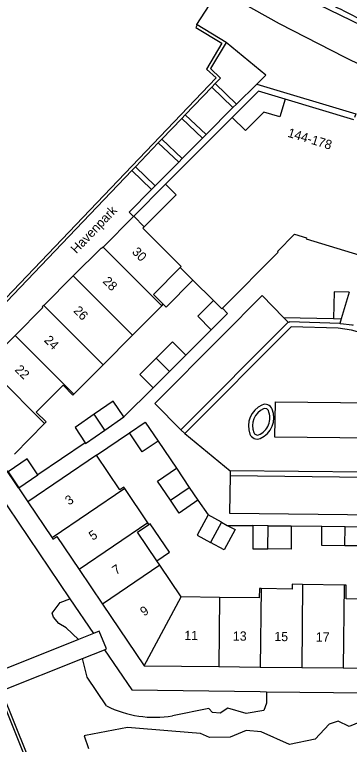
# Model space of a CAD drawing. Extents: x 194485 to 197793, y 468269 to 470822.
# Drawn here: x 194814.9 to 194858.4, y 469525.2 to 469620.1 of the extents above; entities that cross this region are included whole.
import ezdxf

# ---------------------------------------------------------------- set-up
doc = ezdxf.new("R2010")
doc.units = 0
for name, color, linetype in [('BGT grensvlak begroeid terreindeel', 7, 'Continuous'), ('BGT grensvlak begroeid terreindeel LR', 7, 'Continuous'), ('BGT grensvlak gebouwinstallatie plus 1', 7, 'Continuous'), ('BGT grensvlak onbegroeid terreindeel', 7, 'Continuous'), ('BGT grensvlak overbruggingsdeel plus 1', 7, 'Continuous'), ('BGT grensvlak pand op maaiveld', 7, 'Continuous'), ('BGT grensvlak pand op maaiveld LR', 7, 'Continuous'), ('BGT grensvlak scheiding', 7, 'Continuous'), ('BGT grensvlak wegdeel', 7, 'Continuous'), ('BGT tekst huisnummerreeks', 7, 'Continuous'), ('BGT tekst openbare ruimte label terrein', 7, 'Continuous')]:
    doc.layers.add(name, color=color, linetype=linetype)

msp = doc.modelspace()

# ---------------------------------------------------------------- linework, layer by layer
at = {"layer": 'BGT grensvlak begroeid terreindeel'}
for points in [[(194823.193, 469538.833), (194821.571, 469540.323), (194820.64, 469540.886), (194819.955, 469541.737), (194819.771, 469542.246), (194820.803, 469543.645), (194822.08, 469544.119)], [(194826.849, 469530.187), (194824.318, 469533.928), (194823.735, 469536.36)], [(194847.656, 469532.03), (194847.655, 469530.523), (194847.298, 469529.571), (194845.029, 469529.188), (194842.623, 469529.886), (194841.647, 469529.25), (194840.636, 469529.317), (194840.169, 469529.857), (194835.428, 469528.914)]]:
    msp.add_lwpolyline(points, dxfattribs=at)
msp.add_arc((194833.064, 469542.529), 13.818, 243.27015, 279.84929, dxfattribs=at)
at = {"layer": 'BGT grensvlak begroeid terreindeel LR'}
msp.add_arc((194938.674, 469780.461), 175.43, 235.78697, 254.11917, dxfattribs=at)
at = {"layer": 'BGT grensvlak gebouwinstallatie plus 1'}
msp.add_line((194834.526, 469597.994), (194830.393, 469593.842), dxfattribs=at)
for points in [[(194850.088, 469609.068), (194846.634, 469610.1), (194843.189, 469606.689)], [(194834.22, 469582.406), (194834.597, 469582.033), (194838.073, 469585.548)], [(194833.384, 469549.056), (194835.023, 469550.165), (194832.512, 469553.877), (194832.368, 469553.778)]]:
    msp.add_lwpolyline(points, dxfattribs=at)
at = {"layer": 'BGT grensvlak onbegroeid terreindeel'}
msp.add_lwpolyline([(194864.485, 469529.176), (194863.804, 469529.189), (194861.36, 469528.724), (194858.399, 469527.491), (194856.964, 469528.218), (194855.797, 469527.821), (194854.003, 469525.878), (194850.669, 469525.166), (194846.976, 469526.81), (194845.025, 469526.99), (194842.913, 469526.136), (194840.22, 469526.064), (194839.076, 469526.618), (194835.334, 469526.883), (194829.571, 469527.372), (194824.089, 469526.345), (194823.934, 469526.311), (194824.506, 469524.67)], dxfattribs=at)
at = {"layer": 'BGT grensvlak overbruggingsdeel plus 1'}
for p, q in [((194825.133, 469539.607), (194823.193, 469538.833)), ((194823.193, 469538.833), (194811.908, 469534.331)), ((194823.735, 469536.36), (194826.578, 469537.488)), ((194812.809, 469532.023), (194823.735, 469536.36))]:
    msp.add_line(p, q, dxfattribs=at)
msp.add_lwpolyline([(194826.578, 469537.488), (194826.837, 469537.591), (194825.896, 469539.911), (194825.133, 469539.607)], dxfattribs=at)
at = {"layer": 'BGT grensvlak pand op maaiveld'}
for p, q in [((194859.003, 469606.368), (194850.088, 469609.068)), ((194843.189, 469606.689), (194834.526, 469597.994)), ((194830.373, 469593.822), (194826.393, 469589.826)), ((194830.393, 469593.842), (194830.373, 469593.822)), ((194831.754, 469592.487), (194830.393, 469593.842)), ((194836.429, 469587.175), (194838.073, 469585.548)), ((194822.506, 469586.076), (194818.691, 469582.254)), ((194838.073, 469585.548), (194840.758, 469582.893)), ((194830.219, 469578.378), (194834.024, 469582.209)), ((194834.024, 469582.209), (194834.22, 469582.406)), ((194814.957, 469578.351), (194811.143, 469574.529)), ((194826.413, 469574.547), (194830.219, 469578.378)), ((194835.022, 469573.645), (194837.142, 469575.769)), ((194822.608, 469570.716), (194826.413, 469574.547)), ((194832.901, 469571.52), (194835.022, 469573.645)), ((194826.621, 469566.035), (194829.114, 469567.751)), ((194814.85, 469562.927), (194818.781, 469566.906)), ((194825.539, 469562.786), (194816.607, 469556.737)), ((194835.939, 469561.083), (194837.609, 469558.591)), ((194814.031, 469560.613), (194815.419, 469558.554)), ((194815.419, 469558.554), (194817.884, 469560.23)), ((194832.237, 469553.971), (194829.204, 469558.438)), ((194837.609, 469558.591), (194838.717, 469556.938)), ((194816.607, 469556.737), (194819.758, 469552.047)), ((194841.811, 469554.059), (194840.06, 469555.018)), ((194841.811, 469554.059), (194842.54, 469553.66)), ((194832.368, 469553.778), (194832.237, 469553.971)), ((194847.876, 469553.605), (194845.888, 469553.622)), ((194847.876, 469553.605), (194850.876, 469553.579)), ((194854.875, 469553.548), (194857.871, 469553.509)), ((194857.871, 469553.509), (194860.866, 469553.47)), ((194833.769, 469548.488), (194833.384, 469549.056)), ((194836.568, 469544.352), (194833.769, 469548.488)), ((194823.272, 469547.904), (194826.298, 469543.432)), ((194857.757, 469545.902), (194852.358, 469545.978)), ((194841.538, 469544.294), (194836.568, 469544.352)), ((194826.298, 469543.432), (194831.725, 469535.412)), ((194831.725, 469535.412), (194841.435, 469535.301)), ((194841.435, 469535.301), (194846.835, 469535.239)), ((194846.835, 469535.239), (194852.234, 469535.177)), ((194852.234, 469535.177), (194857.634, 469535.115)), ((194857.634, 469535.115), (194863.033, 469535.053))]:
    msp.add_line(p, q, dxfattribs=at)
for points in [[(194850.088, 469609.068), (194849.388, 469606.754), (194847.304, 469607.384), (194844.922, 469604.976), (194843.189, 469606.689)], [(194834.526, 469597.994), (194835.887, 469596.639), (194831.754, 469592.487)], [(194841.914, 469581.875), (194849.169, 469589.172), (194849.068, 469589.277), (194851.302, 469591.505), (194852.859, 469591.047), (194852.817, 469590.903), (194862.81, 469587.891)], [(194826.393, 469589.826), (194826.203, 469589.635), (194826.13, 469589.707), (194822.506, 469586.076)], [(194834.22, 469582.406), (194832.952, 469583.66), (194836.429, 469587.175)], [(194840.758, 469582.893), (194838.74, 469580.848), (194840.474, 469579.086)], [(194818.691, 469582.254), (194818.49, 469582.053), (194818.571, 469581.973), (194814.957, 469578.351)], [(194840.474, 469579.086), (194842.578, 469581.218), (194841.914, 469581.875)], [(194837.142, 469575.769), (194835.408, 469577.531), (194833.288, 469575.407)], [(194833.288, 469575.407), (194831.167, 469573.282), (194832.901, 469571.52)], [(194818.781, 469566.906), (194818.972, 469567.099), (194817.703, 469568.364), (194821.185, 469571.862), (194822.473, 469570.58), (194822.608, 469570.716)], [(194829.114, 469567.751), (194827.718, 469569.805), (194825.231, 469568.093)], [(194825.231, 469568.093), (194822.744, 469566.381), (194824.084, 469564.382)], [(194829.814, 469565.698), (194831.87, 469567.095), (194833.541, 469564.614)], [(194824.084, 469564.382), (194824.127, 469564.318), (194826.621, 469566.035)], [(194833.541, 469564.614), (194831.485, 469563.217), (194829.814, 469565.698)], [(194829.204, 469558.438), (194829.073, 469558.631), (194828.579, 469558.297), (194825.539, 469562.786)], [(194817.884, 469560.23), (194816.501, 469562.293), (194814.031, 469560.613)], [(194835.147, 469556.941), (194833.496, 469559.404), (194835.939, 469561.083)], [(194838.717, 469556.938), (194836.274, 469555.259), (194835.147, 469556.941)], [(194840.06, 469555.018), (194838.629, 469552.404), (194840.38, 469551.445)], [(194833.384, 469549.056), (194830.881, 469552.757), (194832.368, 469553.778)], [(194842.54, 469553.66), (194843.561, 469553.101), (194842.13, 469550.487), (194840.38, 469551.445)], [(194845.888, 469553.622), (194845.865, 469550.623), (194847.851, 469550.606)], [(194850.876, 469553.579), (194850.853, 469550.58), (194847.851, 469550.606)], [(194857.843, 469551.016), (194854.847, 469551.055), (194854.875, 469553.548)], [(194860.866, 469553.47), (194860.838, 469550.977), (194857.843, 469551.016)], [(194819.758, 469552.047), (194819.873, 469551.876), (194820.368, 469552.195), (194823.272, 469547.904)], [(194852.358, 469545.978), (194850.987, 469545.998), (194850.978, 469545.382), (194846.952, 469545.434)], [(194863.157, 469545.835), (194862.933, 469545.838), (194862.906, 469544.042), (194858.007, 469544.091), (194858.007, 469545.898), (194857.757, 469545.902)], [(194846.952, 469545.434), (194846.741, 469545.437), (194846.712, 469544.234), (194841.538, 469544.294)]]:
    msp.add_lwpolyline(points, dxfattribs=at)
at = {"layer": 'BGT grensvlak pand op maaiveld LR'}
for p, q in [((194826.393, 469589.826), (194834.024, 469582.209)), ((194822.506, 469586.076), (194830.219, 469578.378)), ((194818.691, 469582.254), (194826.413, 469574.547)), ((194814.957, 469578.351), (194822.608, 469570.716)), ((194835.022, 469573.645), (194833.288, 469575.407)), ((194811.143, 469574.529), (194818.781, 469566.906)), ((194826.621, 469566.035), (194825.231, 469568.093)), ((194829.204, 469558.438), (194819.758, 469552.047)), ((194835.147, 469556.941), (194837.609, 469558.591)), ((194841.811, 469554.059), (194840.38, 469551.445)), ((194832.237, 469553.971), (194823.272, 469547.904)), ((194847.851, 469550.606), (194847.876, 469553.605)), ((194857.843, 469551.016), (194857.871, 469553.509)), ((194833.769, 469548.488), (194826.298, 469543.432)), ((194852.358, 469545.978), (194852.234, 469535.177)), ((194857.757, 469545.902), (194857.634, 469535.115)), ((194846.952, 469545.434), (194846.835, 469535.239)), ((194831.725, 469535.412), (194836.568, 469544.352)), ((194841.538, 469544.294), (194841.435, 469535.301))]:
    msp.add_line(p, q, dxfattribs=at)
for points in [[(194836.429, 469587.175), (194836.56, 469587.308), (194831.563, 469592.295), (194831.754, 469592.487)], [(194840.758, 469582.893), (194841.851, 469581.811), (194841.914, 469581.875)]]:
    msp.add_lwpolyline(points, dxfattribs=at)
at = {"layer": 'BGT grensvlak scheiding'}
for p, q in [((194842.414, 469616.446), (194838.642, 469618.732)), ((194840.979, 469611.104), (194840.526, 469610.625)), ((194843.749, 469608.422), (194846.382, 469611.036)), ((194840.526, 469610.625), (194837.075, 469607.012)), ((194843.295, 469607.965), (194843.749, 469608.422)), ((194839.811, 469604.466), (194843.295, 469607.965)), ((194836.623, 469606.56), (194834.032, 469603.849)), ((194837.075, 469607.012), (194836.623, 469606.56)), ((194839.35, 469603.998), (194839.811, 469604.466)), ((194834.032, 469603.849), (194833.581, 469603.374)), ((194836.692, 469601.33), (194839.35, 469603.998)), ((194833.581, 469603.374), (194830.597, 469600.265)), ((194833.177, 469597.794), (194836.234, 469600.868)), ((194836.234, 469600.868), (194836.692, 469601.33)), ((194830.597, 469600.265), (194830.137, 469599.78)), ((194832.71, 469597.336), (194833.177, 469597.794))]:
    msp.add_line(p, q, dxfattribs=at)
for points in [[(194838.642, 469618.732), (194838.46, 469618.401), (194841.861, 469616.34), (194839.849, 469612.966), (194841.098, 469611.832), (194800.946, 469569.863), (194801.731, 469568.451)], [(194842.414, 469616.446), (194840.367, 469613.044), (194841.668, 469611.813), (194840.979, 469611.104)], [(194846.382, 469611.036), (194859.273, 469607.169), (194859.102, 469606.66)], [(194803.062, 469571.505), (194817.424, 469586.499), (194830.137, 469599.78)], [(194830.373, 469593.822), (194829.791, 469594.391), (194832.71, 469597.336)], [(194808.402, 469544.028), (194813.167, 469532.11), (194822.891, 469507.949), (194823.111, 469507.354), (194828.346, 469494.356), (194829.297, 469491.931), (194842.241, 469459.762), (194843.193, 469457.323), (194846.06, 469450.233), (194846.279, 469449.635), (194849.21, 469442.337)], [(194828.029, 469494.171), (194828.009, 469494.221), (194822.775, 469507.204), (194822.548, 469507.812), (194812.834, 469531.96), (194812.809, 469532.023)]]:
    msp.add_lwpolyline(points, dxfattribs=at)
for centre, radius, start, end in [((194848.241, 469566.609), 2.942, 113.69151, 201.50086), ((194847.484, 469568.413), 0.986, 21.52203, 115.55346), ((194848.245, 469566.606), 2.407, 113.75245, 201.56756), ((194845.705, 469567.617), 2.391, 292.8016, 23.63307), ((194845.644, 469567.675), 2.969, 293.58186, 21.74388), ((194847.477, 469568.403), 0.453, 22.41779, 116.4499), ((194846.448, 469565.886), 1.008, 200.63689, 292.39438), ((194846.509, 469565.954), 0.555, 204.82886, 282.77559)]:
    msp.add_arc(centre, radius, start, end, dxfattribs=at)
at = {"layer": 'BGT grensvlak wegdeel'}
for p, q in [((194840.139, 469621.26), (194838.543, 469618.792)), ((194838.642, 469618.732), (194838.543, 469618.792)), ((194847.549, 469612.185), (194842.414, 469616.446)), ((194846.382, 469611.036), (194847.549, 469612.185)), ((194843.749, 469608.422), (194840.979, 469611.104)), ((194843.295, 469607.965), (194840.526, 469610.625)), ((194839.35, 469603.998), (194836.623, 469606.56)), ((194839.811, 469604.466), (194837.075, 469607.012)), ((194836.692, 469601.33), (194834.032, 469603.849)), ((194836.234, 469600.868), (194833.581, 469603.374)), ((194832.71, 469597.336), (194830.137, 469599.78)), ((194833.177, 469597.794), (194830.597, 469600.265)), ((194858.426, 469583.978), (194857.368, 469580.514)), ((194849.871, 469580.702), (194856.356, 469580.544)), ((194850.481, 469580.077), (194849.871, 469580.702)), ((194850.481, 469580.077), (194836.528, 469566.093)), ((194856.356, 469580.544), (194857.368, 469580.514)), ((194857.368, 469580.514), (194857.189, 469579.908)), ((194840.474, 469579.086), (194837.142, 469575.769)), ((194832.901, 469571.52), (194829.114, 469567.751)), ((194825.539, 469562.786), (194829.814, 469565.698)), ((194836.528, 469566.093), (194837.05, 469565.59)), ((194837.05, 469565.59), (194842.915, 469560.767)), ((194807.967, 469564.978), (194822.08, 469544.119)), ((194833.541, 469564.614), (194835.939, 469561.083)), ((194824.084, 469564.382), (194817.884, 469560.23)), ((194842.915, 469560.767), (194842.911, 469560.123)), ((194901.053, 469560.092), (194842.915, 469560.767)), ((194842.911, 469560.123), (194901.061, 469559.452)), ((194815.419, 469558.554), (194815.384, 469558.53)), ((194815.384, 469558.53), (194816.607, 469556.737)), ((194838.717, 469556.938), (194840.06, 469555.018)), ((194842.54, 469553.66), (194845.888, 469553.622)), ((194850.876, 469553.579), (194854.875, 469553.548)), ((194822.08, 469544.119), (194825.133, 469539.607)), ((194847.656, 469532.03), (194865.809, 469531.822))]:
    msp.add_line(p, q, dxfattribs=at)
for points in [[(194865.161, 469616.185), (194864.393, 469616.51), (194854.48, 469621.309), (194844.007, 469627.113)], [(194871.82, 469608.4), (194866.079, 469610.723), (194858.749, 469614.054), (194857.899, 469614.473), (194849.329, 469618.847), (194841.203, 469623.455), (194840.4, 469623.933)], [(194849.871, 469580.702), (194847.094, 469583.55), (194841.86, 469578.26), (194833.14, 469569.496), (194836.528, 469566.093)], [(194858.426, 469583.978), (194856.481, 469584.035), (194856.356, 469580.544)], [(194857.189, 469579.908), (194850.648, 469580.105), (194850.557, 469580.019), (194850.481, 469580.077)], [(194858.924, 469579.738), (194858.88, 469579.64), (194858.791, 469579.674), (194857.303, 469579.857), (194857.189, 469579.908)], [(194895.458, 469569.655), (194895.254, 469568.934), (194858.699, 469579.053), (194857.003, 469579.291), (194850.878, 469579.454), (194837.05, 469565.59)], [(194848.741, 469565.139), (194848.814, 469569.737), (194874.137, 469569.444), (194874.071, 469564.849), (194848.741, 469565.139)], [(194815.384, 469558.53), (194811.532, 469564.235), (194809.509, 469567.043)], [(194842.911, 469560.123), (194842.85, 469555.24), (194900.467, 469554.595), (194900.487, 469555.108), (194900.993, 469555.114), (194901.061, 469559.452)], [(194826.578, 469537.488), (194830.131, 469532.281), (194846.837, 469532.039), (194847.656, 469532.03)]]:
    msp.add_lwpolyline(points, dxfattribs=at)
for centre, radius, start, end in [((194938.664, 469780.441), 176.158, 235.78585, 254.11783), ((194939.143, 469781.35), 180.247, 242.64463, 244.07747)]:
    msp.add_arc(centre, radius, start, end, dxfattribs=at)

# ---------------------------------------------------------------- texts
at = {"layer": 'BGT tekst huisnummerreeks'}
for s, rotation, p in [('144-178', 343.1, (194850.316, 469604.195)), ('30', 315.1, (194830.077, 469589.12)), ('28', 315.1, (194826.265, 469585.297)), ('26', 315.1, (194822.454, 469581.47)), ('24', 315.1, (194818.641, 469577.641)), ('22', 315.1, (194814.829, 469573.817)), ('3', 34.1, (194821.956, 469556.221)), ('5', 34.1, (194825.049, 469551.643)), ('7', 34.1, (194828.08, 469547.173)), ('9', 34.1, (194831.723, 469541.788)), ('11', 359.3, (194836.957, 469538.753)), ('13', 359.3, (194843.28, 469538.681)), ('15', 359.3, (194848.674, 469538.619)), ('17', 359.3, (194854.079, 469538.557))]:
    msp.add_text(s, height=1.2, rotation=rotation, dxfattribs=at).set_placement(p)
at = {"layer": 'BGT tekst openbare ruimte label terrein'}
msp.add_text('Havenpark', height=1.2, rotation=46.3, dxfattribs=at).set_placement((194822.925, 469588.899))

doc.saveas('drawing.dxf')
